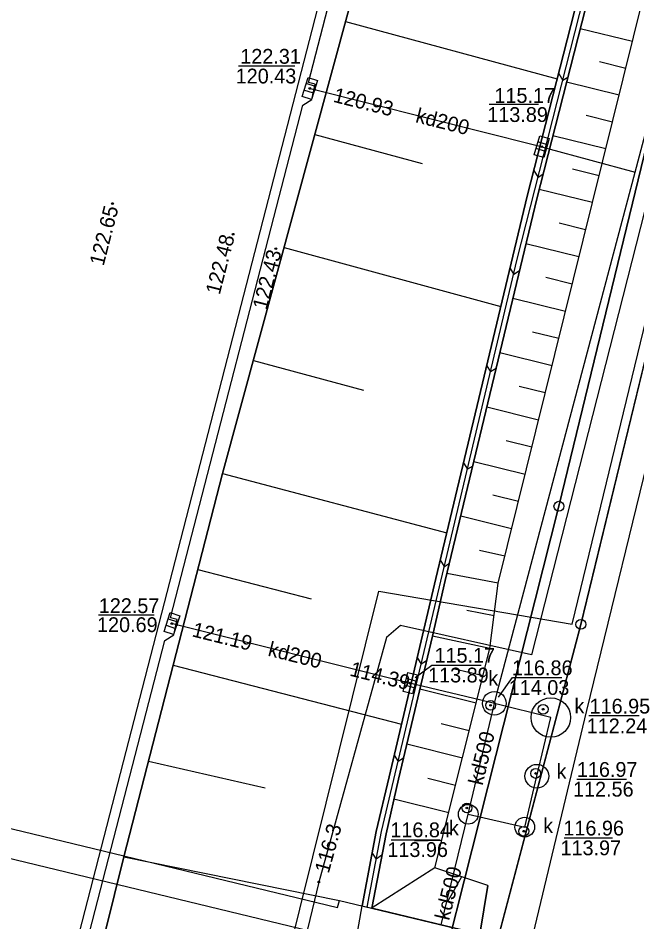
# Model space of a CAD drawing. Extents: x 6424617 to 6425697, y 5665845 to 5667190.
# Drawn here: x 6425336.43 to 6425367.77, y 5666387.64 to 5666433.42 of the extents above; entities that cross this region are included whole.
import ezdxf

# ---------------------------------------------------------------- set-up
doc = ezdxf.new("R2010")
doc.units = 0
for name, color, linetype in [('Warstwa 1', 7, 'Continuous'), ('Warstwa 10', 7, 'Continuous'), ('Warstwa 12', 7, 'Continuous'), ('Warstwa 13', 7, 'Continuous'), ('Warstwa 14', 7, 'Continuous'), ('Warstwa 15', 7, 'Continuous'), ('Warstwa 16', 7, 'Continuous'), ('Warstwa 2', 7, 'Continuous'), ('Warstwa 20', 7, 'Continuous'), ('Warstwa 21', 7, 'Continuous'), ('Warstwa 22', 7, 'Continuous'), ('Warstwa 25', 7, 'Continuous'), ('Warstwa 4', 7, 'Continuous'), ('Warstwa 5', 7, 'Continuous'), ('Warstwa 6', 7, 'Continuous'), ('Warstwa 8', 7, 'Continuous'), ('Warstwa 9', 7, 'Continuous')]:
    doc.layers.add(name, color=color, linetype=linetype)

msp = doc.modelspace()

# ---------------------------------------------------------------- linework, layer by layer
at = {"layer": 'Warstwa 1'}
for p, q in [((6425364.93, 5666402.71), (6425390.68, 5666508.89)), ((6425364.93, 5666402.71), (6425390.68, 5666508.89)), ((6425363.818, 5666408.694), (6425377.52, 5666465.123)), ((6425363.818, 5666408.694), (6425377.52, 5666465.123)), ((6425353.441, 5666367.596), (6425363.818, 5666408.694)), ((6425353.441, 5666367.596), (6425363.818, 5666408.694)), ((6425352.06, 5666353.98), (6425364.93, 5666402.71)), ((6425352.06, 5666353.98), (6425364.93, 5666402.71))]:
    msp.add_line(p, q, dxfattribs=at)
at = {"layer": 'Warstwa 10'}
for centre in [(6425363.818, 5666408.694), (6425363.818, 5666408.694), (6425364.93, 5666402.71)]:
    msp.add_circle(centre, 0.25, dxfattribs=at)
at = {"layer": 'Warstwa 12'}
for points in [[(6425398.761, 5666563.583), (6425397.55, 5666559.5), (6425397.03, 5666557.16), (6425392.45, 5666536.96), (6425386, 5666508.09), (6425382.01, 5666490.27), (6425381.21, 5666479.99), (6425379.9, 5666475.3), (6425381.52, 5666474.89), (6425375.93, 5666454.14), (6425373.99, 5666454.38), (6425373.44, 5666451.82), (6425375.23, 5666451.4), (6425362.43, 5666401.17), (6425355.8, 5666402.66), (6425355.08, 5666402.04), (6425351.66, 5666389.66), (6425350.42, 5666384.46), (6425347.89, 5666373.29), (6425344.69, 5666359.22), (6425346.02, 5666355.28), (6425340.77, 5666330.04), (6425337.023, 5666314.31)], [(6425360.55, 5666398.71), (6425360.73, 5666399.39), (6425367.673, 5666425.616), (6425374.73, 5666452.27), (6425374.89, 5666452.85), (6425381.31, 5666476.05), (6425381.43, 5666476.64), (6425382.738, 5666483.078), (6425387.54, 5666506.72), (6425387.66, 5666507.3), (6425387.79, 5666507.89), (6425392.985, 5666532.758), (6425398.19, 5666557.67), (6425398.31, 5666558.26)], [(6425351.2, 5666429.86), (6425351.45, 5666429.8), (6425362.71, 5666426.97), (6425362.95, 5666426.91), (6425363.19, 5666426.84), (6425367.673, 5666425.616)], [(6425360.55, 5666398.71), (6425359.87, 5666398.87), (6425356.54, 5666399.67), (6425356.29, 5666399.73), (6425356.05, 5666399.79), (6425344.46, 5666402.68), (6425344.22, 5666402.75)], [(6425359.23, 5666393.09), (6425362.09, 5666392.44), (6425362.7, 5666395.02), (6425363.41, 5666397.99), (6425360.55, 5666398.71)], [(6425359.23, 5666393.09), (6425360.55, 5666398.71)], [(6425357.852, 5666387.491), (6425359.23, 5666393.09)]]:
    msp.add_lwpolyline(points, dxfattribs=at)
at = {"layer": 'Warstwa 14'}
for p, q in [((6425350.45, 5666430.988), (6425347.601, 5666430.988)), ((6425362.783, 5666429.049), (6425360.287, 5666429.049)), ((6425343.324, 5666403.182), (6425340.503, 5666403.182)), ((6425367.883, 5666398.07), (6425365.326, 5666398.07)), ((6425364.73, 5666394.861), (6425367.232, 5666394.861)), ((6425364.091, 5666391.891), (6425366.531, 5666391.891)), ((6425355.326, 5666391.802), (6425357.8, 5666391.802))]:
    msp.add_line(p, q, dxfattribs=at)
for points in [[(6425356.547, 5666400.017), (6425357.391, 5666400.644), (6425359.887, 5666400.644)], [(6425360.757, 5666399.029), (6425361.475, 5666400.012), (6425363.971, 5666400.012)]]:
    msp.add_lwpolyline(points, dxfattribs=at)
for centre in [(6425351.2, 5666429.86), (6425351.45, 5666429.8), (6425362.95, 5666426.91), (6425344.22, 5666402.75), (6425344.46, 5666402.68), (6425356.05, 5666399.79), (6425356.29, 5666399.73), (6425360.36, 5666398.61), (6425363.02, 5666398.41), (6425362.64, 5666395.16), (6425359.16, 5666393.41), (6425362.04, 5666392.23), (6425351.66, 5666389.66)]:
    msp.add_circle(centre, 0.045, dxfattribs=at)
at = {"layer": 'Warstwa 16'}
for centre, radius in [((6425360.55, 5666398.71), 0.6), ((6425363.41, 5666397.99), 1), ((6425362.7, 5666395.02), 0.6), ((6425359.23, 5666393.09), 0.5), ((6425362.09, 5666392.44), 0.5)]:
    msp.add_circle(centre, radius, dxfattribs=at)
at = {"layer": 'Warstwa 2'}
msp.add_lwpolyline([(6425342.431, 5666314.245), (6425342.9, 5666316.26), (6425351.432, 5666353.898), (6425342.677, 5666355.997), (6425354.705, 5666404.396), (6425364.488, 5666402.728), (6425382.828, 5666478.302), (6425401.605, 5666563.549)], dxfattribs=at)
at = {"layer": 'Warstwa 20'}
for points in [[(6425326.04, 5666314.442), (6425336.507, 5666357.769), (6425337.041, 5666371.794), (6425341.788, 5666390.934), (6425346.79, 5666410.35), (6425362.358, 5666467.618), (6425366.796, 5666476.821), (6425368.004, 5666481.671), (6425368.42, 5666492.007), (6425372.53, 5666509.068), (6425385.231, 5666561.556), (6425385.761, 5666563.74)], [(6425360.227, 5666389.481), (6425357.543, 5666390.38), (6425360.324, 5666401.493), (6425360.744, 5666404.797), (6425365.513, 5666424.077), (6425372.256, 5666451.264), (6425375.698, 5666464.586), (6425378.78, 5666473.534), (6425381.389, 5666483.96), (6425380.877, 5666489.401), (6425389.561, 5666528.237), (6425397.189, 5666561.21), (6425397.717, 5666563.595)]]:
    msp.add_lwpolyline(points, dxfattribs=at)
at = {"layer": 'Warstwa 21'}
for points in [[(6425338.781, 5666314.289), (6425342.093, 5666328.629), (6425347.916, 5666354.162), (6425348.109, 5666355.419), (6425348.432, 5666366.657), (6425348.554, 5666369.545), (6425350.265, 5666377.317), (6425350.911, 5666379.876), (6425351.627, 5666381.874), (6425353.464, 5666386.247), (6425353.858, 5666388.451), (6425354.565, 5666392.214), (6425355.215, 5666394.983), (6425357.587, 5666405.034), (6425362.218, 5666424.397), (6425369.236, 5666451.879), (6425372.67, 5666465.301), (6425376.112, 5666474.212), (6425378.491, 5666484.102), (6425377.911, 5666489.644), (6425387.002, 5666528.883), (6425394.525, 5666561.078), (6425395.128, 5666563.627)], [(6425359.81, 5666387.02), (6425354.35, 5666388.333), (6425355.063, 5666392.105), (6425355.693, 5666394.875), (6425357.414, 5666402.106), (6425358.065, 5666404.925), (6425362.696, 5666424.268), (6425369.714, 5666451.75), (6425373.147, 5666465.152), (6425376.589, 5666474.063), (6425378.991, 5666484.073), (6425378.41, 5666489.615), (6425387.48, 5666528.774), (6425395.003, 5666560.949), (6425395.635, 5666563.62)]]:
    msp.add_lwpolyline(points, dxfattribs=at)
at = {"layer": 'Warstwa 22'}
msp.add_lwpolyline([(6425352.7, 5666388.73), (6425359.81, 5666387.02), (6425359.721, 5666386.659), (6425384.611, 5666380.644), (6425384.259, 5666379.186), (6425359.369, 5666385.201), (6425359.28, 5666384.84), (6425352.17, 5666386.56), (6425352.257, 5666386.916), (6425297.227, 5666400.216), (6425297.583, 5666401.674), (6425352.613, 5666388.374), (6425352.7, 5666388.73)], dxfattribs=at)
at = {"layer": 'Warstwa 25'}
for centre in [(6425341.215, 5666424.026), (6425347.319, 5666422.475), (6425349.486, 5666421.745)]:
    msp.add_circle(centre, 0.045, dxfattribs=at)
at = {"layer": 'Warstwa 4'}
for p, q in [((6425351.491, 5666429.951), (6425351.015, 5666430.103)), ((6425351.385, 5666429.617), (6425350.909, 5666429.769)), ((6425363.239, 5666427.008), (6425362.759, 5666427.148)), ((6425363.141, 5666426.672), (6425362.661, 5666426.812)), ((6425344.038, 5666402.995), (6425344.513, 5666402.837)), ((6425343.927, 5666402.663), (6425344.402, 5666402.505)), ((6425356.576, 5666399.837), (6425356.091, 5666399.962)), ((6425356.489, 5666399.498), (6425356.004, 5666399.623))]:
    msp.add_line(p, q, dxfattribs=at)
for points in [[(6425351.59, 5666430.26), (6425351.286, 5666429.308), (6425350.81, 5666429.46), (6425351.114, 5666430.412)], [(6425363.33, 5666427.32), (6425363.049, 5666426.36), (6425362.57, 5666426.5), (6425362.851, 5666427.46)], [(6425343.824, 5666402.355), (6425344.142, 5666403.304), (6425344.616, 5666403.145), (6425344.298, 5666402.196)], [(6425356.656, 5666400.152), (6425356.408, 5666399.184), (6425355.924, 5666399.308), (6425356.172, 5666400.276)]]:
    msp.add_lwpolyline(points, close=True, dxfattribs=at)
for centre in [(6425360.36, 5666398.61), (6425363.02, 5666398.41), (6425362.64, 5666395.16), (6425359.16, 5666393.41), (6425362.04, 5666392.23)]:
    msp.add_circle(centre, 0.25, dxfattribs=at)
at = {"layer": 'Warstwa 6'}
for points in [[(6425352.06, 5666353.98), (6425364.93, 5666402.71), (6425390.68, 5666508.89), (6425407.73, 5666588.9), (6425429.67, 5666678.16), (6425441.06, 5666708.4), (6425451.88, 5666727.39), (6425465.93, 5666741.65), (6425473.47, 5666747.98), (6425474.6, 5666748.65), (6425522.252, 5666945.035)], [(6425471.236, 5666853.116), (6425454.155, 5666782.149), (6425453.13, 5666778.441), (6425450.35, 5666766.844), (6425449.817, 5666764.101), (6425447.915, 5666756.464), (6425424.332, 5666659.157), (6425420.309, 5666643.115), (6425407.267, 5666589.052), (6425400.851, 5666561.248), (6425393.198, 5666530.378), (6425392.009, 5666527.133), (6425381.456, 5666483.847), (6425377.52, 5666465.123), (6425363.818, 5666408.694), (6425353.441, 5666367.596)], [(6425353.441, 5666367.596), (6425363.818, 5666408.694), (6425377.52, 5666465.123), (6425381.456, 5666483.847), (6425392.009, 5666527.133), (6425393.198, 5666530.378), (6425400.851, 5666561.248), (6425407.267, 5666589.052), (6425348.172, 5666604.865), (6425360.791, 5666657.874), (6425420.309, 5666643.115), (6425424.332, 5666659.157), (6425447.915, 5666756.464), (6425449.817, 5666764.101), (6425450.35, 5666766.844), (6425453.13, 5666778.441), (6425454.155, 5666782.149), (6425437.407, 5666792.342), (6425392.62, 5666819.33)], [(6425386.659, 5666386.227), (6425410.054, 5666482.642), (6425433.754, 5666580.312), (6425463.303, 5666702.097), (6425474.6, 5666748.65), (6425473.47, 5666747.98), (6425465.93, 5666741.65), (6425451.88, 5666727.39), (6425441.06, 5666708.4), (6425429.67, 5666678.16), (6425407.73, 5666588.9), (6425390.68, 5666508.89), (6425364.93, 5666402.71), (6425352.06, 5666353.98)], [(6425339.111, 5666383.43), (6425343.866, 5666401.89), (6425344.311, 5666402.173), (6425344.486, 5666402.96), (6425344.157, 5666403.036), (6425350.858, 5666429.013), (6425351.303, 5666429.295), (6425351.477, 5666430.082), (6425351.139, 5666430.158), (6425357.85, 5666456.136), (6425358.285, 5666456.408), (6425358.459, 5666457.205), (6425358.14, 5666457.271), (6425364.812, 5666483.289)]]:
    msp.add_lwpolyline(points, dxfattribs=at)
at = {"layer": 'Warstwa 8'}
for p, q in [((6425338.634, 5666383.559), (6425363.59, 5666480.42)), ((6425365.23, 5666398.34), (6425369.92, 5666417.59)), ((6425360.66, 5666379.29), (6425365.23, 5666398.34))]:
    msp.add_line(p, q, dxfattribs=at)
at = {"layer": 'Warstwa 9'}
for p, q in [((6425361.712, 5666421.208), (6425372.886, 5666465.169)), ((6425353.017, 5666433.257), (6425363.737, 5666430.344)), ((6425367.536, 5666432.233), (6425364.897, 5666432.888)), ((6425367.199, 5666430.874), (6425365.875, 5666431.202)), ((6425363.806, 5666430.615), (6425364.014, 5666430.265)), ((6425364.266, 5666430.414), (6425364.014, 5666430.265)), ((6425366.862, 5666429.514), (6425364.204, 5666430.174)), ((6425366.524, 5666428.155), (6425365.191, 5666428.486)), ((6425351.46, 5666427.53), (6425356.886, 5666426.056)), ((6425366.187, 5666426.796), (6425363.511, 5666427.461)), ((6425365.85, 5666425.436), (6425364.507, 5666425.769)), ((6425362.553, 5666425.708), (6425362.765, 5666425.351)), ((6425363.01, 5666425.496), (6425362.765, 5666425.351)), ((6425365.513, 5666424.077), (6425362.817, 5666424.743)), ((6425365.172, 5666422.7), (6425363.828, 5666423.032)), ((6425349.904, 5666421.804), (6425360.884, 5666418.82)), ((6425364.832, 5666421.323), (6425362.15, 5666421.987)), ((6425354.836, 5666392.226), (6425361.712, 5666421.208)), ((6425361.342, 5666420.735), (6425361.528, 5666420.433)), ((6425361.821, 5666420.614), (6425361.528, 5666420.433)), ((6425364.491, 5666419.945), (6425363.155, 5666420.276)), ((6425364.15, 5666418.568), (6425361.489, 5666419.227)), ((6425363.81, 5666417.191), (6425362.484, 5666417.519)), ((6425363.469, 5666415.814), (6425360.828, 5666416.468)), ((6425348.347, 5666416.077), (6425353.93, 5666414.58)), ((6425360.165, 5666415.813), (6425360.358, 5666415.5)), ((6425360.638, 5666415.673), (6425360.358, 5666415.5)), ((6425363.128, 5666414.437), (6425361.813, 5666414.763)), ((6425362.788, 5666413.06), (6425360.168, 5666413.709)), ((6425362.448, 5666411.683), (6425361.142, 5666412.006)), ((6425358.988, 5666410.89), (6425359.187, 5666410.566)), ((6425359.455, 5666410.732), (6425359.187, 5666410.566)), ((6425362.107, 5666410.306), (6425359.507, 5666410.95)), ((6425346.79, 5666410.35), (6425358.14, 5666407.345)), ((6425361.766, 5666408.928), (6425360.471, 5666409.249)), ((6425361.425, 5666407.551), (6425358.846, 5666408.189)), ((6425361.084, 5666406.174), (6425359.791, 5666406.454)), ((6425357.81, 5666405.968), (6425358.017, 5666405.633)), ((6425358.272, 5666405.79), (6425358.017, 5666405.633)), ((6425345.54, 5666405.496), (6425351.268, 5666404)), ((6425360.744, 5666404.797), (6425358.15, 5666405.281)), ((6425360.534, 5666403.145), (6425359.158, 5666403.419)), ((6425360.324, 5666401.493), (6425357.414, 5666402.106)), ((6425356.642, 5666401.03), (6425356.846, 5666400.699)), ((6425344.289, 5666400.642), (6425355.853, 5666397.664)), ((6425357.119, 5666400.868), (6425356.846, 5666400.699)), ((6425359.976, 5666400.104), (6425358.536, 5666400.436)), ((6425359.629, 5666398.715), (6425356.777, 5666399.429)), ((6425359.281, 5666397.326), (6425357.863, 5666397.68)), ((6425358.933, 5666395.936), (6425356.114, 5666396.642)), ((6425355.476, 5666396.09), (6425355.676, 5666395.766)), ((6425343.038, 5666395.788), (6425348.947, 5666394.422)), ((6425355.944, 5666395.931), (6425355.676, 5666395.766)), ((6425358.586, 5666394.547), (6425357.186, 5666394.897)), ((6425358.238, 5666393.158), (6425355.461, 5666393.853)), ((6425354.104, 5666388.392), (6425354.836, 5666392.226)), ((6425357.89, 5666391.769), (6425356.513, 5666391.722)), ((6425354.36, 5666391.124), (6425354.567, 5666390.819)), ((6425354.857, 5666391.016), (6425354.567, 5666390.819)), ((6425341.788, 5666390.934), (6425352.7, 5666388.73)), ((6425357.543, 5666390.38), (6425354.355, 5666388.357)), ((6425358.885, 5666389.93), (6425358.195, 5666388.681)), ((6425360.227, 5666389.481), (6425359.81, 5666387.02))]:
    msp.add_line(p, q, dxfattribs=at)
for points in [[(6425353.464, 5666386.247), (6425353.858, 5666388.451), (6425354.565, 5666392.214), (6425355.215, 5666394.983), (6425357.587, 5666405.034), (6425362.218, 5666424.397), (6425369.236, 5666451.879), (6425372.67, 5666465.301), (6425376.112, 5666474.212), (6425378.491, 5666484.102), (6425377.911, 5666489.644), (6425387.002, 5666528.883), (6425394.525, 5666561.078), (6425395.128, 5666563.627), (6425385.761, 5666563.74), (6425385.231, 5666561.556), (6425372.53, 5666509.068), (6425368.42, 5666492.007), (6425368.004, 5666481.671), (6425366.796, 5666476.821), (6425362.358, 5666467.618), (6425346.79, 5666410.35), (6425341.788, 5666390.934), (6425337.041, 5666371.794)], [(6425372.67, 5666465.301), (6425369.236, 5666451.879), (6425362.218, 5666424.397), (6425357.587, 5666405.034), (6425355.215, 5666394.983), (6425354.565, 5666392.214), (6425353.858, 5666388.451), (6425354.35, 5666388.333), (6425355.063, 5666392.105), (6425355.693, 5666394.875), (6425357.414, 5666402.106), (6425358.065, 5666404.925), (6425362.696, 5666424.268), (6425369.714, 5666451.75), (6425373.147, 5666465.152)], [(6425373.147, 5666465.152), (6425369.714, 5666451.75), (6425362.696, 5666424.268), (6425358.065, 5666404.925), (6425357.414, 5666402.106), (6425355.693, 5666394.875), (6425355.063, 5666392.105), (6425354.35, 5666388.333), (6425359.81, 5666387.02), (6425360.227, 5666389.481), (6425357.543, 5666390.38), (6425360.324, 5666401.493), (6425360.744, 5666404.797), (6425365.513, 5666424.077), (6425372.256, 5666451.264), (6425375.698, 5666464.586)]]:
    msp.add_lwpolyline(points, dxfattribs=at)

# ---------------------------------------------------------------- texts
at = {"layer": 'Warstwa 13'}
for s, rotation, p in [('kd200', 345.8946, (6425356.517, 5666428.156)), ('kd200', 345.9978, (6425349.043, 5666401.127)), ('kd500', 76.7821, (6425359.951, 5666394.521)), ('kd500', 76.1747, (6425358.254, 5666387.68))]:
    msp.add_text(s, height=0.75, rotation=rotation, dxfattribs=at).set_placement(p)
at = {"layer": 'Warstwa 14'}
for s, p in [('120.43', (6425347.451, 5666430.112)), ('113.89', (6425360.191, 5666428.162)), ('120.69', (6425340.43, 5666402.32)), ('113.89', (6425357.194, 5666399.769)), ('114.03', (6425361.278, 5666399.137)), ('112.24', (6425365.226, 5666397.194)), ('112.56', (6425364.532, 5666393.986)), ('113.96', (6425355.131, 5666390.927)), ('113.97', (6425363.899, 5666391.016))]:
    msp.add_text(s, height=0.75, dxfattribs=at).set_placement(p)
for s, rotation, p in [('120.93', 345.8946, (6425352.346, 5666429.188)), ('121.19', 345.9978, (6425345.198, 5666402.11)), ('114.39', 345.9978, (6425353.184, 5666400.118)), ('116.3', 74.559, (6425352.16, 5666390.06))]:
    msp.add_text(s, height=0.75, rotation=rotation, dxfattribs=at).set_placement(p)
at = {"layer": 'Warstwa 15'}
for s, p in [('122.31', (6425347.684, 5666431.112)), ('115.17', (6425360.553, 5666429.126)), ('122.57', (6425340.519, 5666403.282)), ('115.17', (6425357.52, 5666400.769)), ('116.86', (6425361.441, 5666400.137)), ('116.95', (6425365.371, 5666398.194)), ('116.97', (6425364.728, 5666394.986)), ('116.96', (6425364.044, 5666392.016)), ('116.84', (6425355.282, 5666391.927))]:
    msp.add_text(s, height=0.75, dxfattribs=at).set_placement(p)
at = {"layer": 'Warstwa 25'}
for s, rotation, p in [('122.65', 75.5502, (6425340.76, 5666420.833)), ('122.48', 75.5502, (6425346.641, 5666419.375)), ('122.43', 75.533, (6425349.017, 5666418.607))]:
    msp.add_text(s, height=0.75, rotation=rotation, dxfattribs=at).set_placement(p)
at = {"layer": 'Warstwa 5'}
for p in [(6425360.247, 5666399.611), (6425364.605, 5666398.204), (6425363.698, 5666394.894), (6425358.251, 5666392.026), (6425363.021, 5666392.139)]:
    msp.add_text('k', height=0.75, dxfattribs=at).set_placement(p)

doc.saveas('drawing.dxf')
